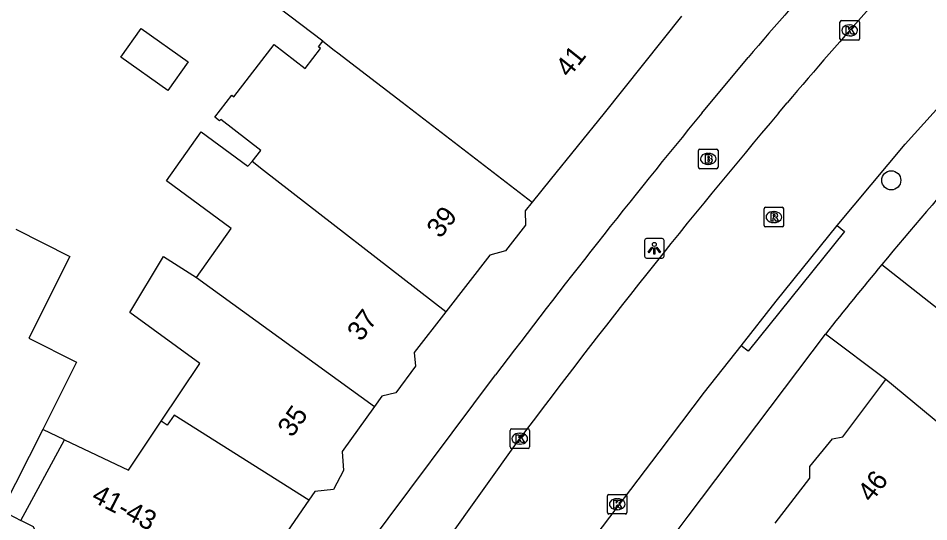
# Model space of a CAD drawing. Extents: x 160356 to 161355, y 381727 to 382845.
# Drawn here: x 161175.76 to 161222.37, y 382479.1 to 382504.86 of the extents above; entities that cross this region are included whole.
import ezdxf

# ---------------------------------------------------------------- set-up
doc = ezdxf.new("R2010")
doc.units = 0
for name, color, linetype in [('IMGEO_Boom', 7, 'Continuous'), ('IMGEO_Brandkraan', 7, 'Continuous'), ('IMGEO_Kolk', 7, 'Continuous'), ('IMGEO_Lichtpunt', 7, 'Continuous'), ('IMGEO_Pand', 7, 'Continuous'), ('IMGEO_Pand_nummerreeks', 7, 'Continuous'), ('IMGEO_Pand_overbouw', 7, 'Continuous'), ('IMGEO_Rijbaan_lokaal_open', 7, 'Continuous'), ('IMGEO_Rioolput', 7, 'Continuous'), ('IMGEO_Voetpad_open', 7, 'Continuous')]:
    doc.layers.add(name, color=color, linetype=linetype)

msp = doc.modelspace()

# ---------------------------------------------------------------- linework, layer by layer
at = {"layer": 'IMGEO_Boom'}
msp.add_circle((161220.445, 382496.566), 0.489, dxfattribs=at)
at = {"layer": 'IMGEO_Brandkraan'}
for p, q in [((161210.577, 382497.236), (161210.577, 382498.088)), ((161210.652, 382498.162), (161211.504, 382498.162)), ((161211.065, 382497.942), (161211.09, 382497.942)), ((161211.578, 382498.088), (161211.578, 382497.236)), ((161211.088, 382497.382), (161211.063, 382497.382)), ((161211.504, 382497.162), (161210.652, 382497.162))]:
    msp.add_line(p, q, dxfattribs=at)
for points in [[(161210.577, 382497.236), (161210.577, 382498.088)], [(161210.652, 382498.162), (161211.504, 382498.162)], [(161210.925, 382497.862), (161210.925, 382497.462), (161211.138, 382497.462)], [(161211.156, 382497.862), (161210.925, 382497.862)], [(161211.578, 382498.088), (161211.578, 382497.236)], [(161211.104, 382497.781), (161211.05, 382497.781), (161211.05, 382497.705)], [(161211.05, 382497.705), (161211.103, 382497.705)], [(161211.112, 382497.629), (161211.05, 382497.629), (161211.05, 382497.548)], [(161211.05, 382497.548), (161211.112, 382497.548)], [(161211.504, 382497.162), (161210.652, 382497.162)]]:
    msp.add_lwpolyline(points, dxfattribs=at)
for centre, radius, start, end in [((161210.654, 382498.086), 0.0765, 91.552, 178.448), ((161210.654, 382498.086), 0.0765, 91.552, 178.448), ((161211.16, 382497.717), 0.145, 59.4692, 91.5367), ((161211.185, 382497.764), 0.0922, 285.5137, 58.1501), ((161211.502, 382498.086), 0.0765, 1.552, 88.448), ((161211.502, 382498.086), 0.0765, 1.552, 88.448), ((161211.105, 382497.743), 0.0379, 267.8285, 90.9355), ((161211.113, 382497.588), 0.0404, 269.8759, 90.5077), ((161211.144, 382497.713), 0.251, 268.6676, 293.5347), ((161211.19, 382497.572), 0.105, 301.3115, 78.989), ((161210.654, 382497.238), 0.0765, 181.552, 268.448), ((161210.654, 382497.238), 0.0765, 181.552, 268.448), ((161211.502, 382497.238), 0.0765, 271.552, 358.448), ((161211.502, 382497.238), 0.0765, 271.552, 358.448)]:
    msp.add_arc(centre, radius, start, end, dxfattribs=at)
for centre, major_axis, ratio, start_param, end_param in [((161211.064, 382497.662), (-0.387, 0.002), 0.722429, 4.712389, 7.853982), ((161211.089, 382497.662), (-0.39, 0.002), 0.717154, 1.570796, 4.712389)]:
    msp.add_ellipse(centre, major_axis=major_axis, ratio=ratio, start_param=start_param, end_param=end_param, dxfattribs=at)
at = {"layer": 'IMGEO_Kolk'}
for p, q in [((161217.82, 382503.81), (161217.82, 382504.662)), ((161217.895, 382504.736), (161218.747, 382504.736)), ((161218.308, 382504.516), (161218.333, 382504.516)), ((161218.821, 382504.662), (161218.821, 382503.81)), ((161218.331, 382503.956), (161218.306, 382503.956)), ((161218.747, 382503.736), (161217.895, 382503.736)), ((161201.008, 382483.85), (161201.86, 382483.85)), ((161200.933, 382482.924), (161200.933, 382483.776)), ((161201.421, 382483.63), (161201.446, 382483.63)), ((161201.934, 382483.776), (161201.934, 382482.924)), ((161201.444, 382483.07), (161201.419, 382483.07)), ((161201.86, 382482.85), (161201.008, 382482.85)), ((161205.918, 382479.57), (161205.918, 382480.422)), ((161205.993, 382480.496), (161206.845, 382480.496)), ((161206.406, 382480.276), (161206.431, 382480.276)), ((161206.919, 382480.422), (161206.919, 382479.57)), ((161206.429, 382479.716), (161206.404, 382479.716)), ((161206.845, 382479.496), (161205.993, 382479.496))]:
    msp.add_line(p, q, dxfattribs=at)
for points in [[(161217.82, 382503.81), (161217.82, 382504.662)], [(161217.895, 382504.736), (161218.747, 382504.736)], [(161218.141, 382504.436), (161218.264, 382504.436), (161218.264, 382504.285), (161218.394, 382504.436), (161218.558, 382504.436), (161218.412, 382504.285), (161218.565, 382504.036), (161218.413, 382504.036), (161218.328, 382504.2), (161218.264, 382504.133), (161218.264, 382504.036), (161218.141, 382504.036), (161218.141, 382504.436)], [(161218.821, 382504.662), (161218.821, 382503.81)], [(161218.747, 382503.736), (161217.895, 382503.736)], [(161201.008, 382483.85), (161201.86, 382483.85)], [(161200.933, 382482.924), (161200.933, 382483.776)], [(161201.254, 382483.55), (161201.377, 382483.55), (161201.377, 382483.399), (161201.507, 382483.55), (161201.671, 382483.55), (161201.525, 382483.399), (161201.678, 382483.15), (161201.526, 382483.15), (161201.441, 382483.314), (161201.377, 382483.247), (161201.377, 382483.15), (161201.254, 382483.15), (161201.254, 382483.55)], [(161201.934, 382483.776), (161201.934, 382482.924)], [(161201.86, 382482.85), (161201.008, 382482.85)], [(161205.918, 382479.57), (161205.918, 382480.422)], [(161205.993, 382480.496), (161206.845, 382480.496)], [(161206.239, 382480.196), (161206.362, 382480.196), (161206.362, 382480.045), (161206.492, 382480.196), (161206.656, 382480.196), (161206.51, 382480.045), (161206.663, 382479.796), (161206.511, 382479.796), (161206.426, 382479.96), (161206.362, 382479.893), (161206.362, 382479.796), (161206.239, 382479.796), (161206.239, 382480.196)], [(161206.919, 382480.422), (161206.919, 382479.57)], [(161206.845, 382479.496), (161205.993, 382479.496)]]:
    msp.add_lwpolyline(points, dxfattribs=at)
for centre, start, end in [((161217.897, 382504.66), 91.552, 178.448), ((161217.897, 382504.66), 91.552, 178.448), ((161218.745, 382504.66), 1.552, 88.448), ((161218.745, 382504.66), 1.552, 88.448), ((161217.897, 382503.812), 181.552, 268.448), ((161217.897, 382503.812), 181.552, 268.448), ((161218.745, 382503.812), 271.552, 358.448), ((161218.745, 382503.812), 271.552, 358.448), ((161201.01, 382483.774), 91.552, 178.448), ((161201.01, 382483.774), 91.552, 178.448), ((161201.858, 382483.774), 1.552, 88.448), ((161201.858, 382483.774), 1.552, 88.448), ((161201.01, 382482.926), 181.552, 268.448), ((161201.01, 382482.926), 181.552, 268.448), ((161201.858, 382482.926), 271.552, 358.448), ((161201.858, 382482.926), 271.552, 358.448), ((161205.995, 382480.42), 91.552, 178.448), ((161205.995, 382480.42), 91.552, 178.448), ((161206.843, 382480.42), 1.552, 88.448), ((161206.843, 382480.42), 1.552, 88.448), ((161205.995, 382479.572), 181.552, 268.448), ((161205.995, 382479.572), 181.552, 268.448), ((161206.843, 382479.572), 271.552, 358.448), ((161206.843, 382479.572), 271.552, 358.448)]:
    msp.add_arc(centre, 0.0765, start, end, dxfattribs=at)
for centre, major_axis, ratio, start_param, end_param in [((161218.307, 382504.236), (-0.387, 0.002), 0.722429, 4.712389, 7.853982), ((161218.332, 382504.236), (-0.39, 0.002), 0.717154, 1.570796, 4.712389), ((161201.42, 382483.35), (-0.387, 0.002), 0.722429, 4.712389, 7.853982), ((161201.445, 382483.35), (-0.39, 0.002), 0.717154, 1.570796, 4.712389), ((161206.405, 382479.996), (-0.387, 0.002), 0.722429, 4.712389, 7.853982), ((161206.43, 382479.996), (-0.39, 0.002), 0.717154, 1.570796, 4.712389)]:
    msp.add_ellipse(centre, major_axis=major_axis, ratio=ratio, start_param=start_param, end_param=end_param, dxfattribs=at)
at = {"layer": 'IMGEO_Lichtpunt'}
for p, q in [((161207.82, 382493.49), (161207.82, 382492.683)), ((161207.82, 382493.49), (161207.82, 382492.683)), ((161208.722, 382493.585), (161207.914, 382493.585)), ((161208.722, 382493.585), (161207.914, 382493.585)), ((161208.816, 382492.683), (161208.816, 382493.49)), ((161208.816, 382492.683), (161208.816, 382493.49)), ((161207.914, 382492.589), (161208.722, 382492.589)), ((161207.914, 382492.589), (161208.722, 382492.589))]:
    msp.add_line(p, q, dxfattribs=at)
for points in [[(161208.194, 382493.154), (161208.233, 382493.126), (161208.045, 382492.864), (161208.007, 382492.891), (161208.194, 382493.154)], [(161208.406, 382493.126), (161208.444, 382493.153), (161208.631, 382492.891), (161208.592, 382492.863), (161208.406, 382493.126)], [(161208.296, 382493.106), (161208.343, 382493.106), (161208.343, 382492.784), (161208.296, 382492.784), (161208.296, 382493.106)]]:
    msp.add_lwpolyline(points, dxfattribs=at)
msp.add_circle((161208.319, 382493.288), 0.0994, dxfattribs=at)
for centre, start, end in [((161207.914, 382493.49), 90, 180), ((161207.914, 382493.49), 90, 180), ((161208.722, 382493.49), 0, 90), ((161208.722, 382493.49), 0, 90), ((161207.914, 382492.683), 180, 270), ((161207.914, 382492.683), 180, 270), ((161208.722, 382492.683), 270, 0), ((161208.722, 382492.683), 270, 360)]:
    msp.add_arc(centre, 0.0946, start, end, dxfattribs=at)
at = {"layer": 'IMGEO_Pand'}
for points in [[(161191.344, 382503.679), (161178.609, 382513.354), (161181.416, 382516.307), (161188.757, 382510.642), (161190.468, 382512.859), (161194.877, 382509.455), (161198.616, 382514.058)], [(161209.711, 382504.957), (161205.758, 382500), (161202.996, 382496.598), (161202.065, 382495.452)], [(161184.455, 382502.622), (161183.421, 382501.161), (161181.014, 382502.864), (161182.048, 382504.325), (161184.455, 382502.622)], [(161187.733, 382497.522), (161188.178, 382498.1), (161186.125, 382499.679), (161186.07, 382499.607), (161185.828, 382499.793), (161186.697, 382500.923), (161186.804, 382500.841), (161188.859, 382503.515), (161190.453, 382502.29), (161191.239, 382503.312), (161191.128, 382503.398), (161191.344, 382503.679)], [(161191.344, 382503.679), (161191.938, 382503.228), (161192.117, 382503.092), (161193.067, 382502.351), (161195.417, 382500.563), (161202.065, 382495.452)], [(161184.884, 382491.599), (161186.653, 382494.105), (161183.357, 382496.545), (161185.129, 382499.049), (161187.513, 382497.297), (161187.733, 382497.522)], [(161197.644, 382489.835), (161188.322, 382497.065), (161187.733, 382497.522)], [(161202.065, 382495.452), (161201.705, 382495.009), (161201.717, 382494.279), (161200.701, 382492.966), (161199.902, 382492.744), (161197.644, 382489.835)], [(161175.632, 382494.061), (161178.404, 382492.664), (161176.301, 382488.489), (161178.75, 382487.255), (161177.175, 382484.127), (161177.02, 382483.819), (161174.93, 382479.671), (161173.968, 382480.156), (161173.22, 382479.909), (161172.069, 382480.489), (161171.807, 382481.281), (161169.613, 382482.386)], [(161183.082, 382484.244), (161185.049, 382487.199), (161181.467, 382489.802), (161183.199, 382492.675), (161184.884, 382491.599)], [(161184.884, 382491.599), (161193.998, 382485)], [(161197.644, 382489.835), (161196.029, 382487.754), (161196.101, 382487.055), (161195.085, 382485.702), (161194.376, 382485.53), (161193.998, 382485)], [(161214.497, 382479.027), (161216.27, 382481.324), (161216.278, 382481.924), (161217.434, 382483.337), (161217.973, 382483.439), (161220.174, 382486.375)], [(161232.56, 382476.058), (161228.291, 382479.633), (161224.027, 382483.188), (161220.174, 382486.375)], [(161193.998, 382485), (161192.345, 382482.685), (161192.418, 382481.715), (161191.89, 382480.754), (161190.951, 382480.651), (161190.638, 382480.198)], [(161190.638, 382480.198), (161183.744, 382484.555), (161183.38, 382484.035), (161183.082, 382484.244)], [(161190.638, 382480.198), (161186.602, 382474.35), (161185.322, 382474.336), (161178.82, 382477.638), (161177.922, 382477.459), (161176.907, 382478.008), (161176.539, 382478.834), (161175.891, 382479.169), (161178.128, 382483.293), (161181.412, 382481.734), (161183.082, 382484.244)]]:
    msp.add_lwpolyline(points, dxfattribs=at)
at = {"layer": 'IMGEO_Pand_overbouw'}
msp.add_lwpolyline([(161175.891, 382479.169), (161178.128, 382483.293), (161177.02, 382483.819), (161174.93, 382479.671)], close=True, dxfattribs=at)
at = {"layer": 'IMGEO_Rijbaan_lokaal_open'}
for points in [[(161217.672, 382494.253), (161221.163, 382498.424), (161222.596, 382500), (161224.624, 382502.23), (161228.041, 382505.997), (161228.612, 382506.614), (161233.279, 382511.363), (161239.474, 382517.508)], [(161214.669, 382500), (161215.119, 382500.532)], [(161212.765, 382488.107), (161214.56, 382490.381), (161217.672, 382494.253)], [(161219.963, 382492.263), (161223.175, 382489.734)], [(161220.174, 382486.375), (161217.079, 382488.697)], [(161202.682, 382474.697), (161204.967, 382477.913), (161208.568, 382482.662), (161210.886, 382485.727), (161212.765, 382488.107)], [(161197.622, 382478.012), (161201.435, 382483.35)]]:
    msp.add_lwpolyline(points, dxfattribs=at)
for centre, radius, start, end in [((161455.474, 382296.362), 315.366, 137.25501, 139.65379), ((161485.595, 382271.074), 354.695, 139.80301, 143.23919), ((161343.196, 382389.649), 160.363, 140.21649, 141.85516)]:
    msp.add_arc(centre, radius, start, end, dxfattribs=at)
at = {"layer": 'IMGEO_Rioolput'}
for p, q in [((161213.937, 382494.26), (161213.937, 382495.112)), ((161214.012, 382495.186), (161214.864, 382495.186)), ((161214.938, 382495.112), (161214.938, 382494.26)), ((161214.425, 382494.966), (161214.45, 382494.966)), ((161214.864, 382494.186), (161214.012, 382494.186)), ((161214.448, 382494.406), (161214.423, 382494.406))]:
    msp.add_line(p, q, dxfattribs=at)
for points in [[(161213.937, 382494.26), (161213.937, 382495.112)], [(161214.012, 382495.186), (161214.864, 382495.186)], [(161214.938, 382495.112), (161214.938, 382494.26)], [(161214.526, 382494.884), (161214.274, 382494.886), (161214.274, 382494.486)], [(161214.274, 382494.486), (161214.398, 382494.486), (161214.398, 382494.648), (161214.409, 382494.648)], [(161214.452, 382494.805), (161214.398, 382494.805), (161214.398, 382494.724)], [(161214.398, 382494.724), (161214.45, 382494.724)], [(161214.456, 382494.619), (161214.527, 382494.486), (161214.667, 382494.486), (161214.602, 382494.612)], [(161214.864, 382494.186), (161214.012, 382494.186)]]:
    msp.add_lwpolyline(points, dxfattribs=at)
for centre, radius, start, end in [((161214.014, 382495.11), 0.0765, 91.552, 178.448), ((161214.014, 382495.11), 0.0765, 91.552, 178.448), ((161214.862, 382495.11), 0.0765, 1.552, 88.448), ((161214.862, 382495.11), 0.0765, 1.552, 88.448), ((161214.408, 382494.595), 0.0533, 26.0293, 88.6989), ((161214.434, 382494.913), 0.19, 274.7715, 282.9687), ((161214.458, 382494.709), 0.0964, 77.0061, 93.1865), ((161214.472, 382494.766), 0.0378, 276.6634, 79.6772), ((161214.525, 382494.774), 0.109, 350.3612, 89.416), ((161214.523, 382494.774), 0.112, 277.5842, 350.9817), ((161214.507, 382494.559), 0.108, 29.5134, 73.7905), ((161214.014, 382494.262), 0.0765, 181.552, 268.448), ((161214.014, 382494.262), 0.0765, 181.552, 268.448), ((161214.862, 382494.262), 0.0765, 271.552, 358.448), ((161214.862, 382494.262), 0.0765, 271.552, 358.448)]:
    msp.add_arc(centre, radius, start, end, dxfattribs=at)
for centre, major_axis, ratio, start_param, end_param in [((161214.424, 382494.686), (-0.387, 0.002), 0.722429, 4.712389, 7.853982), ((161214.449, 382494.686), (-0.39, 0.002), 0.717154, 1.570796, 4.712389)]:
    msp.add_ellipse(centre, major_axis=major_axis, ratio=ratio, start_param=start_param, end_param=end_param, dxfattribs=at)
at = {"layer": 'IMGEO_Voetpad_open'}
for points in [[(161210.75, 382500), (161213.114, 382502.848)], [(161217.672, 382494.253), (161218.055, 382493.94), (161213.119, 382487.818), (161212.765, 382488.107)], [(161158.773, 382389.678), (161173.417, 382418.063), (161176.353, 382423.736), (161179.413, 382429.66), (161182.517, 382435.623), (161185.705, 382441.548), (161189.65, 382448.632), (161192.202, 382452.95), (161196.159, 382459.448), (161200.028, 382465.315), (161203.847, 382471.179), (161204.735, 382472.289), (161210.047, 382479.381), (161217.079, 382488.697)], [(161188.428, 382469.918), (161193.579, 382477.78), (161200.193, 382486.612)]]:
    msp.add_lwpolyline(points, dxfattribs=at)
for centre, radius, start, end in [((161508.431, 382249.478), 389.113, 137.44031, 139.37169), ((161527.366, 382239.479), 410.021, 140.55141, 142.93407), ((161425.118, 382321.526), 266.908, 138.71335, 140.23168)]:
    msp.add_arc(centre, radius, start, end, dxfattribs=at)

# ---------------------------------------------------------------- texts
at = {"layer": 'IMGEO_Pand_nummerreeks'}
for s, rotation, p in [('41', 51.4287, (161203.953, 382501.779)), ('39', 51.7954, (161197.363, 382493.552)), ('37', 52.9757, (161193.31, 382488.275)), ('35', 55.0248, (161189.78, 382483.366)), ('46', 52.3099, (161219.426, 382480.041)), ('41-43', 332.8667, (161179.455, 382480.174))]:
    msp.add_text(s, height=1, rotation=rotation, dxfattribs=at).set_placement(p)

doc.saveas('drawing.dxf')
